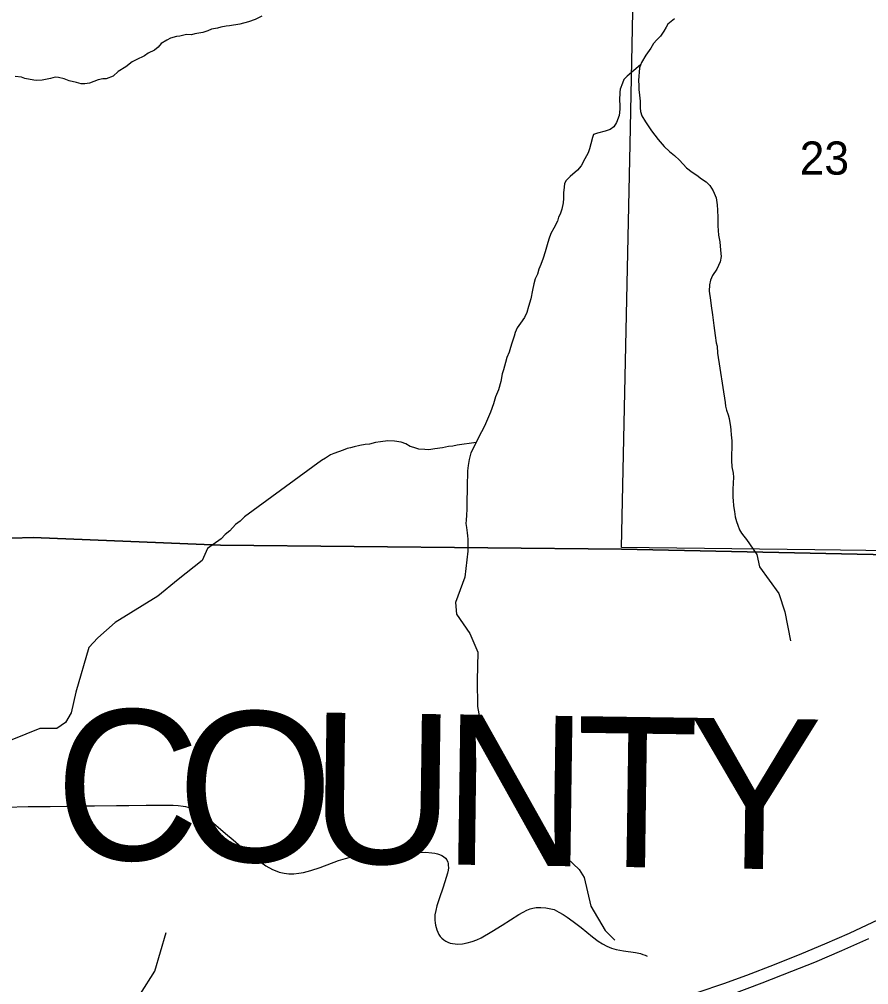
# Model space of a CAD drawing. Extents: x 0 to 34, y 0 to 22.
# Drawn here: x 27.873 to 28.944, y 17.319 to 18.536 of the extents above; entities that cross this region are included whole.
import ezdxf

# ---------------------------------------------------------------- set-up
doc = ezdxf.new("R2010")
doc.units = 0
for name, color, linetype in [('GM_X_Adjacent_County', 7, 'Continuous'), ('GM_X_Adjacent_County_Text', 7, 'Continuous'), ('GM_X_County', 7, 'Continuous'), ('GM_X_Minor_River', 7, 'Continuous'), ('GM_X_Section', 7, 'Continuous'), ('GM_X_Section_Text', 7, 'Continuous'), ('GM_X_State_Route', 7, 'Continuous'), ('GM_X_Township', 7, 'Continuous'), ('GM_X_Township_Road', 7, 'Continuous')]:
    doc.layers.add(name, color=color, linetype=linetype)

msp = doc.modelspace()

# ---------------------------------------------------------------- linework, layer by layer
at = {"layer": 'GM_X_Adjacent_County'}
for points in [[(29.1279, 17.8574), (28.6324, 17.8677), (28.1264, 17.8728), (27.8903, 17.8826), (27.7531, 17.8783), (27.1422, 17.8906), (26.9072, 17.9017), (26.4988, 17.9198), (26.3979, 17.9244), (26.2521, 17.9299)], [(26.2521, 17.9299), (26.3979, 17.9244), (26.4988, 17.9198), (26.9072, 17.9017), (27.1422, 17.8906), (27.7531, 17.8783), (27.8903, 17.8826), (28.1264, 17.8728), (28.6324, 17.8677), (29.1279, 17.8574)]]:
    msp.add_lwpolyline(points, dxfattribs=at)
at = {"layer": 'GM_X_County'}
for points in [[(26.2521, 17.9299), (26.3979, 17.9244), (26.4988, 17.9198), (26.9072, 17.9017), (27.1422, 17.8906), (27.7531, 17.8783), (27.8903, 17.8826), (28.1264, 17.8728), (28.6324, 17.8677), (29.1279, 17.8574)], [(29.1279, 17.8574), (28.6324, 17.8677), (28.1264, 17.8728), (27.8903, 17.8826), (27.7531, 17.8783), (27.1422, 17.8906), (26.9072, 17.9017), (26.4988, 17.9198), (26.3979, 17.9244), (26.2521, 17.9299)]]:
    msp.add_lwpolyline(points, dxfattribs=at)
at = {"layer": 'GM_X_Minor_River'}
for points in [[(28.1787, 18.54), (28.1704, 18.5358), (28.1617, 18.5327), (28.1511, 18.53), (28.1378, 18.5277), (28.1337, 18.5273), (28.1272, 18.5262), (28.1227, 18.525), (28.1151, 18.5235), (28.1106, 18.5216), (28.1045, 18.5193), (28.0943, 18.5178), (28.0901, 18.5166), (28.0837, 18.517), (28.0753, 18.5147)], [(28.6994, 18.5366), (28.6952, 18.5331), (28.691, 18.5297), (28.6888, 18.5259), (28.6858, 18.521), (28.6816, 18.5149), (28.6771, 18.5103), (28.6729, 18.5054), (28.6695, 18.4997), (28.6631, 18.4906), (28.6575, 18.4815), (28.6552, 18.4746), (28.6537, 18.4587), (28.6541, 18.4526), (28.6541, 18.4473), (28.6549, 18.4405), (28.6557, 18.4329), (28.6561, 18.4242), (28.6565, 18.4196), (28.658, 18.4143), (28.6626, 18.4068), (28.6702, 18.3954), (28.6786, 18.3844), (28.6862, 18.3757), (28.693, 18.3693), (28.6991, 18.3644), (28.7056, 18.3583), (28.7143, 18.3485), (28.7215, 18.3432), (28.7272, 18.3394), (28.7333, 18.3348), (28.739, 18.3311), (28.7436, 18.3265), (28.7481, 18.3197), (28.7519, 18.311), (28.7531, 18.3019), (28.7535, 18.2954), (28.7539, 18.2859), (28.7539, 18.2757), (28.7547, 18.2639), (28.7563, 18.2552), (28.7574, 18.245), (28.7582, 18.237), (28.7567, 18.2302), (28.7526, 18.2211), (28.7473, 18.2131), (28.7447, 18.207), (28.7435, 18.201), (28.7428, 18.193), (28.7444, 18.182), (28.7455, 18.1748), (28.7471, 18.1634), (28.749, 18.1498), (28.7505, 18.1372)], [(28.0753, 18.5147), (28.0712, 18.5143), (28.0636, 18.512), (28.0587, 18.5097), (28.0519, 18.5055), (28.0481, 18.501), (28.0432, 18.4972), (28.0352, 18.4934), (28.0307, 18.4899), (28.0201, 18.485), (28.0152, 18.4823), (28.0073, 18.4759), (27.9974, 18.4701), (27.9914, 18.4644), (27.9823, 18.461), (27.9781, 18.461), (27.9721, 18.4595), (27.9615, 18.4556), (27.9554, 18.4545), (27.9509, 18.4545), (27.9448, 18.4564), (27.9357, 18.4586), (27.9296, 18.4609), (27.9224, 18.4628), (27.9182, 18.4631), (27.9122, 18.4612), (27.9016, 18.4593), (27.8948, 18.4589), (27.891, 18.4593), (27.8796, 18.4615), (27.8758, 18.463), (27.8675, 18.4638)], [(28.6565, 18.4785), (28.6393, 18.4644), (28.6352, 18.4602), (28.6337, 18.4556), (28.6307, 18.448), (28.6303, 18.4439), (28.6299, 18.4336), (28.6303, 18.4283), (28.6303, 18.4226), (28.6296, 18.4146), (28.6262, 18.4059), (28.6225, 18.4002), (28.6179, 18.3972), (28.6119, 18.3949), (28.602, 18.3926), (28.5971, 18.3907), (28.5956, 18.3869), (28.5937, 18.3789), (28.5922, 18.3725), (28.5903, 18.3675), (28.5862, 18.3599), (28.5813, 18.3512), (28.5768, 18.3459), (28.5677, 18.3379), (28.5624, 18.3326), (28.5605, 18.3288), (28.5602, 18.3242), (28.5594, 18.317), (28.5594, 18.3102), (28.5587, 18.3045), (28.5572, 18.2965), (28.555, 18.2901), (28.5531, 18.2863), (28.5516, 18.2813), (28.547, 18.2726), (28.5433, 18.2661), (28.5406, 18.2589), (28.5384, 18.2517), (28.5361, 18.2426), (28.5335, 18.235), (28.5305, 18.227), (28.5283, 18.221), (28.5264, 18.2145), (28.5234, 18.2088), (28.5219, 18.2024), (28.52, 18.1944), (28.5178, 18.1834), (28.5151, 18.1739), (28.5129, 18.1663), (28.5102, 18.1602), (28.505, 18.153), (28.5008, 18.1469), (28.4982, 18.1412), (28.497, 18.1363), (28.494, 18.1276), (28.4922, 18.1222), (28.4907, 18.1162), (28.4877, 18.1097), (28.4862, 18.1033), (28.4835, 18.0941), (28.482, 18.0888), (28.4802, 18.0793), (28.4772, 18.0687), (28.4734, 18.06), (28.4708, 18.0513), (28.467, 18.0406), (28.4595, 18.0231), (28.4557, 18.0159), (28.4523, 18.0095), (28.4489, 18.0023), (28.4425, 17.9893), (28.4403, 17.981), (28.4388, 17.9734), (28.4381, 17.9666), (28.4381, 17.9609), (28.4377, 17.9525), (28.4378, 17.9381), (28.4374, 17.9336), (28.4374, 17.9233), (28.4371, 17.9184), (28.4367, 17.9108), (28.4363, 17.9044), (28.436, 17.9002), (28.4367, 17.8952), (28.4379, 17.8884), (28.4383, 17.8846), (28.4387, 17.8805), (28.4387, 17.8652)], [(28.7505, 18.1372), (28.7517, 18.1281), (28.7529, 18.124), (28.7536, 18.1152), (28.7629, 18.0527), (28.7637, 18.0481), (28.7648, 18.0432), (28.7671, 18.0371), (28.7683, 18.0326), (28.7691, 18.0273), (28.7698, 18.0227), (28.7702, 18.0178), (28.7706, 18.0121), (28.7714, 18.0045), (28.7714, 17.9954), (28.7711, 17.9878), (28.7711, 17.9798), (28.7715, 17.9719), (28.773, 17.9639), (28.7738, 17.9586), (28.7734, 17.951), (28.7727, 17.9434), (28.7727, 17.937), (28.7727, 17.9332), (28.7731, 17.9294), (28.7735, 17.9226), (28.7747, 17.9154), (28.7758, 17.9085), (28.7774, 17.9028), (28.7789, 17.8983), (28.7812, 17.8922), (28.7835, 17.8881), (28.7865, 17.8843), (28.7899, 17.8801), (28.8032, 17.8613)], [(28.4491, 18.0025), (28.4251, 17.9992), (28.4198, 17.9976), (28.4141, 17.9972), (28.4065, 17.9957), (28.3971, 17.9942), (28.3895, 17.993), (28.3842, 17.9934), (28.3766, 17.9941), (28.3705, 17.996), (28.366, 17.9975), (28.3603, 18.0005), (28.3546, 18.0028), (28.3462, 18.0039), (28.3375, 18.0043), (28.3284, 18.0031), (28.322, 18.0024), (28.3144, 18.0004), (28.3091, 17.9997), (28.3023, 17.9985), (28.2951, 17.997), (28.2906, 17.9958), (28.2864, 17.9947), (28.2815, 17.9928), (28.2754, 17.9905), (28.2694, 17.9886), (28.2652, 17.9867), (28.2592, 17.9825), (28.2539, 17.9798), (28.1567, 17.9086), (28.1514, 17.9033), (28.1457, 17.8991), (28.1382, 17.8908), (28.1325, 17.8862), (28.1276, 17.8809), (28.1101, 17.8688)], [(28.1101, 17.8688), (28.1036, 17.8534), (28.073, 17.8298), (28.0477, 17.8088), (27.9937, 17.7753), (27.9718, 17.7562), (27.9605, 17.7437), (27.9441, 17.6875), (27.9382, 17.6616), (27.931, 17.6495), (27.9201, 17.6419), (27.8989, 17.6418), (27.8634, 17.6276), (27.8505, 17.6279), (27.8187, 17.643)], [(28.4387, 17.8652), (28.4348, 17.8326), (28.4229, 17.8007), (28.4244, 17.7859), (28.4412, 17.7617), (28.4511, 17.7382), (28.4502, 17.7022), (28.4507, 17.6696), (28.4561, 17.6396), (28.4905, 17.5734), (28.5213, 17.5276), (28.5407, 17.5), (28.5791, 17.4641), (28.5852, 17.4538), (28.5937, 17.4178), (28.6116, 17.3872), (28.6238, 17.3751)], [(28.8032, 17.8613), (28.8065, 17.8455), (28.8309, 17.8121), (28.8385, 17.7889), (28.8455, 17.7522)], [(28.0256, 17.3073), (28.0437, 17.3358), (28.0579, 17.3844)]]:
    msp.add_lwpolyline(points, dxfattribs=at)
at = {"layer": 'GM_X_Section'}
msp.add_lwpolyline([(28.6533, 18.8853), (29.1334, 18.8778), (29.1338, 17.8638), (28.8761, 17.867), (28.6324, 17.87), (28.6432, 18.3787), (28.6528, 18.8587)], close=True, dxfattribs=at)
at = {"layer": 'GM_X_State_Route'}
for points in [[(28.7291, 17.3092), (28.7614, 17.3203), (28.7906, 17.3309), (28.8253, 17.3444), (28.86, 17.3581), (28.8887, 17.3701), (28.92, 17.3839), (28.9566, 17.4009)], [(28.7719, 17.3069), (28.8097, 17.3209), (28.8473, 17.3356), (28.8761, 17.3473), (28.9103, 17.362), (28.9444, 17.3771)]]:
    msp.add_lwpolyline(points, dxfattribs=at)
at = {"layer": 'GM_X_Township'}
for points in [[(30.8167, 17.8174), (30.1304, 17.8301), (29.8296, 17.8449), (29.1279, 17.8574), (28.6324, 17.8677), (28.1264, 17.8728), (27.8903, 17.8826), (27.7531, 17.8783), (27.1422, 17.8906), (26.9072, 17.9017), (26.4988, 17.9198), (26.3979, 17.9244), (26.2521, 17.9299), (26.228, 17.2045)], [(26.2521, 17.9299), (26.3979, 17.9244), (26.4988, 17.9198), (26.9072, 17.9017), (27.1422, 17.8906), (27.7531, 17.8783), (27.8903, 17.8826), (28.1264, 17.8728), (28.6324, 17.8677), (29.1279, 17.8574)]]:
    msp.add_lwpolyline(points, dxfattribs=at)
at = {"layer": 'GM_X_Township_Road'}
for points in [[(27.856, 17.5427), (27.8839, 17.5433), (27.9119, 17.5436), (27.9336, 17.5439), (27.9522, 17.5441), (27.9677, 17.5444), (27.9955, 17.5448), (28.011, 17.5448), (28.0327, 17.5449), (28.0669, 17.545), (28.0731, 17.5447), (28.0793, 17.5439), (28.0823, 17.5433), (28.0883, 17.5417), (28.094, 17.5393), (28.0994, 17.5364), (28.1046, 17.533), (28.1119, 17.5274), (28.1238, 17.5175), (28.1331, 17.5094), (28.1424, 17.5012), (28.1589, 17.487), (28.1686, 17.4793), (28.1761, 17.4738), (28.1805, 17.471)], [(28.1805, 17.471), (28.1839, 17.4688), (28.1921, 17.4642), (28.1978, 17.4618), (28.2007, 17.4608), (28.2067, 17.4594), (28.2129, 17.4587), (28.2191, 17.4586), (28.2253, 17.4592), (28.2314, 17.4602), (28.2404, 17.4626), (28.2522, 17.4665), (28.2755, 17.4752), (28.2844, 17.478), (28.2934, 17.4802), (28.3026, 17.4817), (28.315, 17.4827), (28.3522, 17.4843), (28.3752, 17.4853), (28.385, 17.4858), (28.3932, 17.4851), (28.3971, 17.4846), (28.4001, 17.4839), (28.4029, 17.4828), (28.4056, 17.4818), (28.408, 17.4802), (28.4102, 17.4783), (28.4119, 17.476), (28.4132, 17.4732), (28.4137, 17.4714), (28.4139, 17.4695), (28.4141, 17.4659), (28.4138, 17.463), (28.4129, 17.4592), (28.4114, 17.4537), (28.4074, 17.4419), (28.4023, 17.4272), (28.3995, 17.4183), (28.3981, 17.4123), (28.3971, 17.4067), (28.397, 17.4031), (28.397, 17.4), (28.3973, 17.3969), (28.3978, 17.3938), (28.3985, 17.3908), (28.3995, 17.3878), (28.4006, 17.3849), (28.4021, 17.3822), (28.4038, 17.3796), (28.4058, 17.3773), (28.4081, 17.3752), (28.4107, 17.3735), (28.4134, 17.3722), (28.4164, 17.3712), (28.4194, 17.3705), (28.4225, 17.3701), (28.4256, 17.37), (28.4318, 17.3704), (28.4379, 17.3715), (28.4439, 17.3731), (28.4497, 17.3753), (28.4553, 17.378), (28.4688, 17.3858), (28.4819, 17.394), (28.503, 17.4072), (28.5084, 17.4103), (28.5129, 17.4126), (28.517, 17.4142), (28.5207, 17.4153), (28.5248, 17.4159), (28.5306, 17.4159), (28.5369, 17.4156), (28.5411, 17.415), (28.5475, 17.4134), (28.5533, 17.4102), (28.5587, 17.4073), (28.564, 17.404), (28.5715, 17.3985), (28.5813, 17.3908), (28.5956, 17.379), (28.6031, 17.3735), (28.6084, 17.3702), (28.6139, 17.3673), (28.6197, 17.365), (28.6256, 17.3633), (28.6348, 17.3616), (28.6501, 17.3592), (28.6562, 17.3579), (28.6592, 17.357), (28.6621, 17.3559), (28.6648, 17.3546)]]:
    msp.add_lwpolyline(points, dxfattribs=at)

# ---------------------------------------------------------------- texts
at = {"layer": 'GM_X_Adjacent_County_Text'}
for s, rotation, p in [('C', 359.1883, (27.9164, 17.4773)), ('O', 359.1883, (28.0706, 17.4751)), ('U', 359.1877, (28.2381, 17.4727)), ('N', 359.1883, (28.4056, 17.4704)), ('T', 359.1887, (28.573, 17.468)), ('Y', 359.1883, (28.7147, 17.466))]:
    msp.add_text(s, height=0.1894, rotation=rotation, dxfattribs=at).set_placement(p)
at = {"layer": 'GM_X_Section_Text'}
msp.add_text('23', height=0.04186, rotation=0, dxfattribs=at).set_placement((28.8571, 18.3401))

doc.saveas('drawing.dxf')
